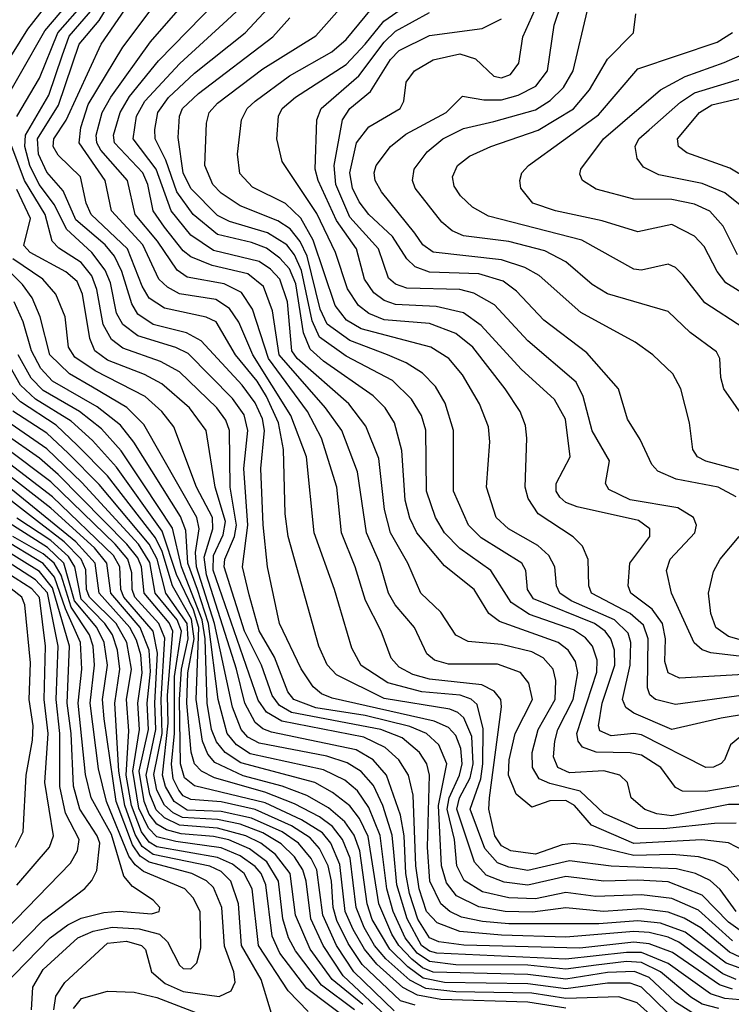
# Model space of a CAD drawing. Extents: x 997028 to 1115134, y 536408 to 618974.
# Tile 280 of 473: x 1017523 to 1019402, y 589160 to 591760. Entities that reach past the tile are written whole.
import ezdxf

# ---------------------------------------------------------------- set-up
doc = ezdxf.new("R2010")
doc.units = 0

msp = doc.modelspace()

# ---------------------------------------------------------------- linework, layer by layer
at = {"layer": '0CON10XD'}
for points in [[(1019425, 589354.7), (1019395, 589376.4), (1019325, 589447.6), (1019235, 589482.7), (1019155, 589487.8), (1019065, 589484.9), (1018965, 589496.8), (1018865, 589474.3), (1018802.6, 589482.6), (1018755, 589500.9), (1018723.6, 589535), (1018677.6, 589675), (1018684.6, 589705), (1018712.4, 589757.6), (1018720.2, 589795), (1018716.6, 589866.6), (1018695.9, 589915.9), (1018680.2, 589930.2), (1018658.7, 589938.7), (1018485, 589967.6), (1018359.7, 590029.7), (1018335, 590056.1), (1018312.8, 590105), (1018232.1, 590395), (1018224.2, 590455), (1018219.7, 590625), (1018206.5, 590695), (1018174.7, 590764.7), (1018149.8, 590805), (1018092.8, 590875), (1018041.5, 590961.5), (1018015, 590974.3), (1017905, 590997.6), (1017865, 591024), (1017846.2, 591056.2), (1017807.7, 591155), (1017711.9, 591245), (1017698.7, 591275), (1017683.4, 591345), (1017625, 591401.9), (1017611.2, 591425), (1017613.4, 591445), (1017645.7, 591494.3), (1017737.9, 591695), (1017862.9, 591877.1)], [(1019414.6, 589405), (1019373, 589463), (1019346.4, 589486.4), (1019307.3, 589505), (1019257.7, 589517.7), (1019085, 589524.7), (1018975, 589538.7), (1018865, 589512.9), (1018815, 589521.5), (1018785, 589533.7), (1018751.2, 589571.2), (1018712.2, 589675), (1018740.4, 589755), (1018746.2, 589795), (1018747, 589887), (1018731.1, 589951.1), (1018715.4, 589965.4), (1018686.3, 589976.3), (1018585, 589985.1), (1018495, 590008.5), (1018425, 590054.3), (1018400.3, 590100.3), (1018354, 590255), (1018300.9, 590405), (1018280.6, 590605), (1018238.9, 590715), (1018138.7, 590875), (1018101.3, 590961.3), (1018077.2, 590997.2), (1018040.6, 591020.6), (1017945, 591035.9), (1017913.4, 591053.4), (1017890.2, 591075), (1017847.9, 591165), (1017765.5, 591255), (1017748.7, 591335), (1017680, 591435), (1017684.8, 591474.8), (1017703.9, 591536.1), (1017795, 591687.3), (1017928.4, 591865)], [(1019452.4, 589452.4), (1019390.8, 589520.8), (1019357.4, 589537.4), (1019315, 589548.8), (1019245.6, 589555.6), (1019145, 589552.8), (1019035, 589578.9), (1018985, 589584.1), (1018955, 589580.8), (1018885, 589555.8), (1018819.6, 589565), (1018795, 589578.5), (1018777.3, 589605), (1018761.9, 589675), (1018763.9, 589705), (1018795.2, 589945), (1018793.3, 589965), (1018776.2, 589986.2), (1018742.9, 590002.9), (1018605, 590018.7), (1018560.9, 590030.9), (1018525, 590049.6), (1018503.7, 590073.7), (1018477.5, 590145), (1018435.9, 590225.9), (1018408.8, 590315), (1018372.4, 590405), (1018360.3, 590525), (1018320.1, 590655), (1018282.8, 590725), (1018180.3, 590865), (1018137.8, 590995), (1018109, 591039), (1018062.5, 591062.5), (1017965, 591079.9), (1017938.8, 591098.8), (1017887.3, 591175), (1017828.1, 591245), (1017807.8, 591335), (1017737.4, 591415), (1017726.7, 591435), (1017724.9, 591455.1), (1017740.9, 591515), (1017763.7, 591555), (1017868.4, 591701.6), (1018003.4, 591856.6)], [(1019415, 589637.6), (1019357.3, 589637.3), (1019223.3, 589623.3), (1019155, 589623.8), (1019065, 589663.2), (1019002.5, 589722.5), (1018922.5, 589742.5), (1018895.1, 589755.1), (1018877.4, 589785), (1018876.3, 589825), (1018891.9, 589885), (1018937.1, 589965), (1018938.8, 590015), (1018931.7, 590045), (1018905, 590074.4), (1018875, 590090.6), (1018795, 590109.9), (1018707.5, 590117.5), (1018674.3, 590134.3), (1018635.4, 590195), (1018582, 590245), (1018548.1, 590325), (1018501.9, 590405), (1018486.4, 590466.4), (1018471.4, 590601.4), (1018436.6, 590686.6), (1018392.1, 590745), (1018255.7, 590865), (1018241.7, 590885), (1018230.5, 591015), (1018209.6, 591075), (1018185, 591101.3), (1018155, 591120.9), (1018035, 591150.5), (1017975, 591191.2), (1017922.8, 591255), (1017883.4, 591365), (1017822.4, 591445), (1017831.7, 591505), (1017853.1, 591545), (1017945.6, 591644.4), (1018071.2, 591758.8), (1018195.2, 591875)], [(1017459.7, 591505), (1017589.2, 591730.8), (1017685, 591844.3)], [(1019435, 589564.8), (1019395, 589586.4), (1019324, 589594), (1019145, 589584.1), (1019033, 589633), (1018987.7, 589685), (1018965, 589697.7), (1018922.9, 589697.1), (1018875, 589680.4), (1018834.2, 589714.2), (1018813.5, 589765), (1018815.1, 589805), (1018831.1, 589875), (1018877.2, 589965), (1018867.8, 590007.8), (1018845, 590035.7), (1018785, 590057.8), (1018655, 590057.6), (1018618.6, 590068.6), (1018598.2, 590085), (1018565.2, 590155), (1018514.2, 590214.2), (1018496.9, 590245), (1018474.2, 590325), (1018438.9, 590405), (1018415.4, 590565.4), (1018373.5, 590675), (1018330.3, 590735), (1018208, 590875), (1018190.9, 590990.9), (1018166.7, 591055), (1018125, 591088.7), (1018031.1, 591111.1), (1017975, 591133.4), (1017955, 591149.5), (1017905, 591211.9), (1017875.4, 591255), (1017861.7, 591325), (1017848.3, 591355), (1017772.9, 591435), (1017770.6, 591455), (1017787.9, 591515), (1017813, 591557), (1017889.2, 591650.8), (1018081.3, 591848.7)], [(1017479.7, 591630.3), (1017544.4, 591735), (1017601.8, 591808.2)], [(1017515.8, 591504.2), (1017575, 591605.2), (1017624, 591725), (1017695, 591805.9)], [(1019445, 589687.2), (1019395, 589687.3), (1019245, 589657.8), (1019205, 589662.6), (1019173.8, 589673.8), (1019137.3, 589705), (1019127.5, 589745), (1019107.8, 589765), (1019065, 589775.8), (1018975, 589771.3), (1018944.4, 589785), (1018932.9, 589812.9), (1018935.7, 589855), (1018944.4, 589885), (1018984.3, 589965), (1018996.4, 590035), (1018991, 590065), (1018971.2, 590095), (1018945, 590115.5), (1018789.8, 590170.2), (1018761.6, 590191.6), (1018723, 590255), (1018645, 590317.6), (1018572, 590405), (1018553.4, 590443.4), (1018541, 590491), (1018532, 590622), (1018512.8, 590695), (1018487.8, 590735), (1018456.7, 590766.7), (1018325, 590857.7), (1018289.8, 590889.8), (1018272.7, 590932.7), (1018251.9, 591061.9), (1018235, 591102.2), (1018210.2, 591130.2), (1018175, 591156.2), (1018135, 591171.7), (1018045, 591192.4), (1017980.9, 591245), (1017937.5, 591305), (1017908.7, 591388.7), (1017880.4, 591445), (1017879.8, 591469.8), (1017887.7, 591515), (1017915.7, 591554.3), (1017985, 591618.2), (1018118.5, 591725), (1018202.9, 591817.1)], [(1019424.3, 589865), (1019400, 589845), (1019384.4, 589805), (1019375, 589795.6), (1019355, 589786.1), (1019335, 589785.3), (1019165, 589871.2), (1019145, 589874.9), (1019085, 589869), (1019055, 589882), (1019051.5, 589895), (1019060.9, 589955), (1019094.3, 590055), (1019093.5, 590095), (1019084.3, 590125), (1019069.2, 590145), (1019040.8, 590165), (1018880.1, 590230.1), (1018863.5, 590255), (1018859.6, 590305), (1018849, 590325), (1018741.9, 590391.9), (1018707.7, 590425), (1018668.7, 590515), (1018668.7, 590675), (1018646.8, 590746.8), (1018620.9, 590790.9), (1018586.6, 590826.6), (1018543.7, 590853.7), (1018494.6, 590875), (1018395, 590912.4), (1018335, 590956.2), (1018316.1, 590995), (1018281.8, 591135), (1018263.9, 591173.9), (1018237.5, 591207.5), (1018205, 591228.3), (1018105, 591268.1), (1018055, 591301.6), (1018032.7, 591325), (1018011.5, 591375), (1018016.6, 591486.6), (1018023.2, 591515), (1018045, 591539.6), (1018165, 591629.7), (1018305, 591717.6), (1018389, 591811)], [(1019435, 589976), (1019255, 589951.8), (1019201.8, 589965), (1019186.9, 589976.9), (1019181, 589995), (1019182.2, 590125), (1019170.6, 590160.6), (1019135, 590192), (1019033, 590245), (1019025.7, 590265), (1019024.3, 590334.3), (1019009.4, 590369.4), (1018984.4, 590394.4), (1018891.9, 590455), (1018865.7, 590495), (1018857.3, 590525), (1018862.4, 590655), (1018858.5, 590688.5), (1018844.3, 590725), (1018805.2, 590785), (1018719.4, 590895), (1018675, 590930.8), (1018605, 590957.8), (1018485, 590967.3), (1018445, 590983.8), (1018418, 591005), (1018388.9, 591048.9), (1018356.6, 591145), (1018307.6, 591247.6), (1018215.9, 591385), (1018202.1, 591445), (1018206.2, 591505), (1018215.7, 591525), (1018251.1, 591555), (1018385, 591641.3), (1018434.9, 591695.1), (1018484.3, 591755.7), (1018582.3, 591825)], [(1019491.7, 590551.7), (1019335, 590593.7), (1019313.1, 590605), (1019300.8, 590625), (1019291.5, 590695), (1019268.4, 590785), (1019247.5, 590825), (1019194.8, 590874.8), (1019148.2, 590908.2), (1019005, 590986.2), (1018894.6, 591084.6), (1018856.9, 591105), (1018795, 591125.9), (1018615, 591145.8), (1018587.2, 591165), (1018566.4, 591196.4), (1018478.1, 591305), (1018461.9, 591335), (1018459, 591355), (1018464.3, 591375), (1018501.8, 591425), (1018542.9, 591457.1), (1018648.7, 591515), (1018692.4, 591557.6), (1018748.4, 591548.4), (1018795, 591548.6), (1018839.4, 591560.6), (1018885.7, 591584.3), (1018916.5, 591625), (1018933.9, 591745), (1018955, 591807.7)], [(1019425, 589284.3), (1019397.2, 589297.2), (1019321.7, 589361.7), (1019277.3, 589387.3), (1019235, 589402.8), (1019165, 589411.7), (1019064.7, 589404.7), (1018965, 589414.3), (1018877.1, 589402.9), (1018805, 589404.6), (1018735, 589417.4), (1018676.1, 589446.1), (1018650.1, 589480.1), (1018637, 589525), (1018628.8, 589685), (1018650.5, 589795), (1018629.4, 589845), (1018597.3, 589875), (1018553.2, 589893.2), (1018435, 589922.3), (1018305, 589942.8), (1018246.7, 589965), (1018231.3, 589985), (1018196.2, 590076.2), (1018155, 590145.8), (1018128.8, 590241.2), (1018111.3, 590315), (1018125.8, 590425), (1018115.1, 590575), (1018125.8, 590675), (1018116.1, 590716.1), (1018085, 590759.5), (1017967.9, 590877.9), (1017935, 590894.1), (1017835.1, 590925.1), (1017794.9, 590954.9), (1017779, 590985), (1017762.7, 591065), (1017748.8, 591098.8), (1017713.8, 591145), (1017646.9, 591206.9), (1017615, 591270.8), (1017574.7, 591325), (1017549.7, 591375), (1017536.2, 591425), (1017538.4, 591455), (1017599.5, 591560.5), (1017635.2, 591664.8), (1017653.6, 591716.4), (1017721.2, 591795)], [(1019405, 589327.6), (1019315, 589407.9), (1019245, 589439.2), (1019165, 589449), (1019044.7, 589444.7), (1018965, 589454.9), (1018885, 589438.5), (1018815, 589440.7), (1018745, 589457.1), (1018696.4, 589486.4), (1018676.9, 589525), (1018671, 589595), (1018652.1, 589675), (1018656.9, 589705), (1018684.7, 589765), (1018691.4, 589795), (1018687.6, 589835), (1018675, 589869.8), (1018655, 589890.5), (1018617.5, 589907.5), (1018348.2, 589968.2), (1018319.5, 589979.5), (1018298, 589998), (1018265.8, 590045.8), (1018208.7, 590165), (1018177.1, 590315), (1018165.9, 590425.9), (1018159.7, 590575), (1018169.7, 590675), (1018164.2, 590705.8), (1018145, 590747.7), (1018110.8, 590795), (1018002, 590912), (1017963.2, 590933.2), (1017875, 590955.1), (1017835, 590982.5), (1017819.5, 591009.5), (1017792.4, 591095), (1017773.2, 591135), (1017748.8, 591165), (1017671.4, 591231.4), (1017637.8, 591307.8), (1017595, 591356.9), (1017572.5, 591405), (1017569.8, 591445), (1017625.8, 591534.2), (1017680.3, 591695), (1017732.6, 591757.4), (1017755, 591793.7)], [(1019445, 589926.5), (1019375, 589915.4), (1019245, 589885.5), (1019145, 589928.3), (1019123.3, 589943.3), (1019114.6, 589965), (1019135.3, 590055), (1019137, 590115), (1019129.7, 590139.7), (1019093.8, 590175), (1018979.4, 590225), (1018949.1, 590245), (1018940.6, 590265), (1018936.3, 590315), (1018920, 590345), (1018891.2, 590371.2), (1018813.6, 590415), (1018780.7, 590445), (1018755.7, 590525), (1018764.2, 590645), (1018761.2, 590685), (1018737.3, 590745), (1018691.8, 590821.8), (1018655.9, 590865), (1018608.5, 590895), (1018425, 590943.1), (1018386.3, 590966.3), (1018356.2, 591005), (1018297.8, 591177.8), (1018265, 591235.8), (1018225, 591274.5), (1018138, 591318), (1018103.9, 591353.9), (1018098, 591405), (1018108.6, 591495), (1018123.8, 591525), (1018144.8, 591545), (1018235, 591611.6), (1018347.4, 591675), (1018385, 591707.2), (1018451.7, 591788.3)], [(1019435, 590030.8), (1019265, 590021.1), (1019235.2, 590035), (1019226.6, 590065), (1019228.4, 590125), (1019220.7, 590165), (1019193, 590203), (1019137.1, 590245), (1019129.4, 590265), (1019134.2, 590325), (1019187.1, 590395), (1019187.3, 590415), (1019156.9, 590436.9), (1018995, 590473.2), (1018965.4, 590485), (1018949, 590499), (1018939.8, 590515), (1018939.8, 590535), (1018976.7, 590605), (1018964.4, 590705), (1018935, 590756.7), (1018847.2, 590837.2), (1018741.9, 590951.9), (1018695.3, 590985.3), (1018622.3, 591002.3), (1018515, 591007.5), (1018485, 591018.5), (1018458.1, 591038.1), (1018433.4, 591075), (1018412.3, 591155), (1018359.2, 591229.2), (1018310.7, 591335), (1018303.4, 591365), (1018307.5, 591495), (1018318.7, 591525), (1018418.5, 591611.5), (1018485, 591700.3), (1018515, 591729.9), (1018605, 591779.1)], [(1019415, 590500), (1019366.9, 590525), (1019256.5, 590546.5), (1019207.8, 590567.8), (1019192.5, 590585), (1019161.3, 590651.3), (1019127.5, 590705), (1019104.5, 590785), (1019020.5, 590880.5), (1018906.7, 590966.7), (1018835, 591043.3), (1018799.6, 591069.6), (1018735, 591088.8), (1018605, 591093.3), (1018567.2, 591107.2), (1018545, 591127.9), (1018507.5, 591187.5), (1018445, 591245.6), (1018419.1, 591279.1), (1018401.4, 591315), (1018394.5, 591355), (1018412.4, 591435), (1018445, 591477), (1018527.5, 591525), (1018537.3, 591545), (1018543.4, 591595), (1018565.3, 591625), (1018615, 591654.1), (1018685, 591669.9), (1018726.6, 591656.6), (1018775, 591611.1), (1018795, 591606.1), (1018818.7, 591615), (1018841.4, 591645), (1018851.4, 591715), (1018882.8, 591785)], [(1019474.1, 590654.1), (1019382, 590785), (1019374, 590815), (1019371.8, 590865), (1019363, 590883), (1019293.5, 590933.5), (1019235, 590989.6), (1019075, 591035.7), (1019035, 591060.2), (1018965, 591120.7), (1018909.6, 591149.6), (1018815, 591174.1), (1018695, 591188.7), (1018665, 591201.9), (1018637.5, 591225), (1018567.3, 591315), (1018560.2, 591335), (1018564.7, 591365), (1018599.3, 591410.7), (1018640, 591445), (1018695, 591472.2), (1018775, 591491), (1018885, 591521.6), (1018923.5, 591546.5), (1018958.9, 591581.1), (1018984.1, 591625), (1019022.7, 591785)], [(1019435.2, 590945.2), (1019332, 591012), (1019274.8, 591084.8), (1019255, 591105.3), (1019235, 591114.2), (1019165, 591098.8), (1019145, 591101.2), (1019007.2, 591177.2), (1018760.6, 591240.6), (1018718.8, 591265), (1018687.3, 591295), (1018670.1, 591320.1), (1018665.9, 591345), (1018679.3, 591375), (1018710.7, 591399.3), (1018766.9, 591425), (1018892.2, 591467.8), (1018985.3, 591524.7), (1019027.4, 591575), (1019075, 591655.3), (1019143.6, 591725), (1019150, 591775)], [(1019427.3, 589737.3), (1019335, 589721.9), (1019272.9, 589722.9), (1019255, 589732.2), (1019216.2, 589785), (1019165, 589817.7), (1019135, 589823.8), (1019045.5, 589825.5), (1019009.1, 589839.1), (1018997.3, 589855), (1018993.8, 589875), (1019047.1, 590037.1), (1019048.2, 590068.2), (1019035.8, 590105), (1019017.1, 590127.1), (1018985, 590148.7), (1018869.1, 590189.1), (1018820.9, 590220.9), (1018767.4, 590305), (1018685, 590363.7), (1018644.8, 590405), (1018620.9, 590445), (1018597.4, 590515), (1018595.5, 590675.5), (1018584.4, 590715), (1018557.3, 590757.3), (1018507.1, 590807.1), (1018385, 590871), (1018315, 590921.5), (1018294.9, 590964.9), (1018267.5, 591097.5), (1018248.8, 591138.8), (1018228.6, 591165), (1018176.9, 591196.9), (1018077.1, 591227.1), (1018045, 591242.9), (1017975, 591314.1), (1017954.5, 591355), (1017941.6, 591448.4), (1017945.2, 591505), (1017952.8, 591525), (1017994.8, 591565), (1018191.7, 591715), (1018236.3, 591765)], [(1019505, 590069.1), (1019348.2, 590088.2), (1019325, 590096.1), (1019304.1, 590114.1), (1019244.3, 590245), (1019230.7, 590305), (1019240.5, 590335), (1019305.3, 590405), (1019309.7, 590425), (1019302.5, 590445), (1019260.6, 590470.6), (1019135, 590492.1), (1019079, 590519), (1019070, 590535), (1019080, 590595), (1019035, 590673.8), (1019010.8, 590765), (1018992.4, 590802.4), (1018865, 590912), (1018776.5, 591006.5), (1018722.4, 591037.6), (1018685, 591047.5), (1018545, 591051), (1018515, 591061), (1018496.9, 591076.9), (1018470.1, 591155), (1018395, 591238.6), (1018357.8, 591325), (1018353.8, 591375), (1018375.8, 591495), (1018394.4, 591525), (1018449.5, 591570.5), (1018502.1, 591655), (1018525, 591678.8), (1018605, 591718.1), (1018743.8, 591736.2), (1018795, 591762.2)], [(1019499.7, 590995), (1019387.3, 591065), (1019364.3, 591095), (1019330.7, 591160.7), (1019305, 591187.9), (1019245, 591219), (1019155, 591199.3), (1019061.2, 591228.8), (1018937.5, 591255), (1018877.8, 591275), (1018846, 591315), (1018843.3, 591335), (1018849.3, 591355), (1018866.2, 591375), (1019051.7, 591508.3), (1019155, 591629.8), (1019365, 591700.2), (1019405, 591726.1)], [(1019418.8, 591138.8), (1019380.8, 591215), (1019345, 591254.4), (1019305, 591273), (1019245, 591285.4), (1019145, 591286.3), (1019045, 591312.4), (1019009.5, 591335), (1019002.2, 591352.2), (1019004.6, 591365), (1019064.8, 591445), (1019214.7, 591575), (1019280.3, 591609.7), (1019383.6, 591646.4), (1019493.8, 591695)], [(1019425, 591269.8), (1019385, 591302.2), (1019325, 591327.3), (1019210.3, 591350.3), (1019170.4, 591370.4), (1019153.4, 591393.4), (1019148.4, 591425), (1019157.6, 591445), (1019185, 591469.3), (1019268.2, 591541.8), (1019305, 591566.4), (1019545, 591640)], [(1019448.2, 591338.2), (1019397.9, 591367.9), (1019285, 591408), (1019262.8, 591425), (1019259.7, 591445), (1019317.6, 591515), (1019350.4, 591535), (1019661.9, 591608.1)], [(1018690, 589390), (1018658.7, 589405), (1018635.4, 589425.4), (1018605.9, 589485), (1018599.7, 589575), (1018605.3, 589765), (1018598.3, 589795), (1018579.1, 589825), (1018533, 589863), (1018476.3, 589885), (1018240.4, 589930.4), (1018208.7, 589948.7), (1018189.7, 589975), (1018161.5, 590055), (1018116.6, 590145), (1018062.6, 590315), (1018064.7, 590335), (1018090.5, 590395), (1018095.1, 590425), (1018078.6, 590525), (1018077.2, 590675), (1018067.7, 590702.3), (1018043.8, 590735), (1017945, 590830), (1017895, 590857.3), (1017795, 590892.1), (1017765, 590915.6), (1017743.4, 590955), (1017727, 591047), (1017713.7, 591083.7), (1017685, 591118.6), (1017626.4, 591156.4), (1017608.8, 591175), (1017590.6, 591245), (1017535.5, 591335.5), (1017502.3, 591425)], [(1019415, 589225.4), (1019379.8, 589239.8), (1019263.6, 589323.6), (1019235, 589337), (1019185, 589348.9), (1019145, 589351.7), (1018965, 589337), (1018795, 589341.9), (1018685, 589351.6), (1018625, 589374.6), (1018597.6, 589405), (1018578.2, 589465), (1018569.3, 589525), (1018561.6, 589711.6), (1018549.7, 589765), (1018524.5, 589805), (1018488, 589838), (1018431.8, 589865), (1018215, 589907.1), (1018175, 589931.5), (1018153.1, 589963.1), (1018034, 590306), (1018034.8, 590345), (1018060.4, 590399.6), (1018066, 590435), (1018039.3, 590525), (1018015, 590675.4), (1017971.3, 590735), (1017898.4, 590798.4), (1017852.8, 590822.8), (1017755, 590860.3), (1017721.4, 590885), (1017708.1, 590918.1), (1017689.2, 591035), (1017675, 591068.3), (1017645, 591094), (1017550.9, 591145), (1017533.9, 591163.9), (1017551.2, 591235), (1017515, 591311.1)], [(1019405, 589199.4), (1019370.9, 589210.9), (1019246.8, 589296.8), (1019185, 589319.6), (1019145, 589324.1), (1019002.3, 589307.7), (1018695.5, 589315.5), (1018630, 589325), (1018605, 589335.4), (1018574.5, 589384.5), (1018552.6, 589452.6), (1018542.2, 589505), (1018538, 589605), (1018528.8, 589658.8), (1018491.9, 589765), (1018456.2, 589805), (1018411.5, 589831.5), (1018188.2, 589878.2), (1018165, 589886.9), (1018145, 589903.8), (1018117.7, 589955), (1018095.2, 590045), (1018016.2, 590293.8), (1018009.8, 590340.2), (1018032.7, 590415), (1018031.8, 590445), (1017989.5, 590525), (1017929.8, 590685), (1017898.1, 590725), (1017854.3, 590765), (1017722.1, 590832.1), (1017668.4, 590868.4), (1017652.3, 590895), (1017643, 590975), (1017618.7, 591035), (1017584.1, 591075), (1017505, 591128.4)], [(1019425, 589171.6), (1019385.1, 589175.1), (1019347, 589187), (1019235, 589267.4), (1019165, 589296.4), (1019125, 589296.9), (1018965, 589278.5), (1018624.6, 589295), (1018605, 589300.1), (1018583.8, 589315), (1018545.9, 589385), (1018518.9, 589475), (1018511.1, 589561.1), (1018506.7, 589606.7), (1018482.1, 589685), (1018457.2, 589737.2), (1018424.8, 589774.8), (1018387.3, 589797.3), (1018334, 589815), (1018155, 589849.2), (1018125.5, 589865), (1018107.4, 589885), (1018084.5, 589944.5), (1018037.1, 590165), (1017990.2, 590315), (1017987.4, 590352.6), (1017996.9, 590415), (1017990.7, 590445), (1017851.1, 590691.1), (1017805.8, 590735.8), (1017715, 590789.4), (1017654.8, 590825), (1017602.6, 590875), (1017576.8, 590975), (1017556.3, 591025), (1017530.6, 591060.6), (1017465, 591123.5)], [(1019369, 589149), (1019325, 589160.4), (1019295, 589178.4), (1019214.9, 589245), (1019165, 589269.9), (1019125, 589272.5), (1019045, 589263.4), (1018965, 589252.2), (1018865, 589262.6), (1018675, 589264.3), (1018605, 589272.8), (1018572.3, 589295), (1018540.5, 589335), (1018508.9, 589405), (1018492.5, 589465), (1018475, 589605.8), (1018445, 589679.6), (1018415, 589723.6), (1018381.4, 589751.4), (1018325, 589779.2), (1018131.5, 589821.5), (1018095.3, 589845.3), (1018070.7, 589875), (1018046.7, 589965), (1018021.7, 590165), (1017992.6, 590255), (1017967.2, 590325), (1017961.3, 590411.3), (1017948, 590448), (1017824.6, 590644.6), (1017788.9, 590688.9), (1017727.5, 590737.5), (1017609.5, 590805), (1017579, 590839), (1017554.3, 590885), (1017532.1, 590962.1), (1017508.5, 591015)], [(1019235, 589136.4), (1019165, 589204.7), (1019135, 589215.1), (1019075, 589215.5), (1018965, 589200.3), (1018865, 589213.6), (1018645, 589217.4), (1018588.7, 589228.7), (1018548.3, 589258.3), (1018500.2, 589305), (1018454, 589384), (1018440.7, 589425), (1018421.3, 589565), (1018406.2, 589606.2), (1018381.7, 589641.7), (1018338.2, 589678.2), (1018281.3, 589711.3), (1018216.1, 589736.1), (1018113.2, 589763.2), (1018038.6, 589798.6), (1018020.1, 589820.1), (1018005.6, 589855), (1017989.2, 589965), (1017996, 590155), (1017981.5, 590201.5), (1017937, 590295), (1017899.3, 590409.3), (1017778.4, 590578.4), (1017715, 590648.2), (1017659.3, 590699.3), (1017565, 590757.8), (1017525.3, 590795), (1017474.2, 590885)], [(1019298.2, 589138.2), (1019255, 589164.9), (1019185, 589230.5), (1019146.4, 589246.4), (1019075, 589243.8), (1018965, 589226.1), (1018865, 589238), (1018615, 589244.6), (1018586.2, 589256.2), (1018558.6, 589278.6), (1018523.8, 589315), (1018505.7, 589345), (1018471.7, 589425), (1018442.8, 589602.8), (1018419.9, 589649.9), (1018395, 589683.4), (1018349.3, 589719.3), (1018302.5, 589745), (1018107.3, 589797.3), (1018065.7, 589825), (1018042.8, 589852.8), (1018029.7, 589885), (1018018.4, 589955), (1018012.8, 590125), (1018005.2, 590175), (1017949.9, 590315), (1017926.7, 590416.7), (1017851.1, 590531.1), (1017791.3, 590621.3), (1017739.4, 590679.4), (1017680.8, 590725), (1017585, 590780.3), (1017553.1, 590813.1), (1017519.2, 590875)], [(1019206, 589116), (1019153.3, 589163.3), (1019105, 589179.5), (1018965, 589174.8), (1018875, 589188.7), (1018675, 589192.8), (1018595, 589201.2), (1018553.6, 589223.6), (1018489.6, 589279.6), (1018459.8, 589315), (1018432.4, 589362.4), (1018411.2, 589415), (1018395.4, 589545.4), (1018375.6, 589595), (1018348.9, 589628.9), (1018315, 589654.4), (1018248.7, 589688.7), (1018170.3, 589720.3), (1018037.5, 589757.5), (1018003, 589775), (1017984.4, 589794.4), (1017975.6, 589825.6), (1017964, 589955), (1017967.1, 590035), (1017983.5, 590125), (1017976.5, 590176.5), (1017926.5, 590265), (1017899.3, 590355), (1017881.3, 590391.3), (1017754.9, 590555), (1017675.7, 590635.7), (1017619.4, 590689.4), (1017525, 590750.5), (1017483.3, 590795)], [(1018965, 589149.4), (1018865, 589165.2), (1018635, 589172.7), (1018573.5, 589183.5), (1018534.3, 589204.3), (1018465.7, 589265.7), (1018433.6, 589305), (1018403.2, 589356.8), (1018382.7, 589405), (1018368.6, 589528.6), (1018344.8, 589584.8), (1018322.4, 589612.4), (1018267.2, 589647.2), (1018171.6, 589691.6), (1017985, 589737), (1017957.8, 589757.8), (1017947.4, 589795), (1017944.6, 589965), (1017950, 590045), (1017967.9, 590125), (1017965, 590165), (1017909.2, 590245), (1017885.8, 590335), (1017865, 590374.9), (1017732.6, 590532.6), (1017650.9, 590615), (1017595, 590668), (1017505, 590726.3)], [(1018567.5, 589157.5), (1018528.8, 589168.8), (1018427.5, 589265), (1018390.3, 589320.3), (1018360.6, 589380.6), (1018350.8, 589415), (1018346.6, 589485), (1018337.8, 589525), (1018315, 589571.4), (1018289.6, 589599.6), (1018240.9, 589630.9), (1018145, 589674.4), (1018055, 589694.3), (1017975, 589700.4), (1017955, 589710.4), (1017942.8, 589725), (1017927.9, 589755), (1017923.4, 589793.4), (1017931.6, 589875), (1017931.9, 590025), (1017950.5, 590145), (1017939.2, 590175), (1017880.6, 590245), (1017866.5, 590326.5), (1017836.4, 590375), (1017687.3, 590537.3), (1017595, 590626.4), (1017489.2, 590699.2)], [(1018512, 589142), (1018405.7, 589245), (1018359.6, 589315), (1018323.8, 589395), (1018307.4, 589515), (1018292.3, 589545), (1018259.2, 589585), (1018216.2, 589615), (1018135, 589651.5), (1018055, 589669), (1017965, 589672.6), (1017930.9, 589695), (1017907.9, 589735), (1017899.8, 589765), (1017915, 589902.5), (1017913, 589975), (1017927.6, 590145), (1017917.4, 590167.4), (1017851.7, 590245), (1017844.9, 590315), (1017835, 590338.3), (1017806.2, 590375), (1017625, 590559.1), (1017575, 590602.3), (1017485, 590665.1)], [(1018505, 589114.7), (1018377, 589235), (1018324.3, 589315), (1018291.5, 589385), (1018279.4, 589485), (1018270.4, 589515), (1018248.7, 589548.7), (1018213.2, 589583.2), (1018165, 589612.9), (1018105, 589635), (1018045, 589647.3), (1017952.8, 589652.8), (1017927.8, 589665), (1017905, 589685.6), (1017885.3, 589725.3), (1017876.8, 589766.8), (1017899, 589875), (1017896.9, 589965), (1017906.2, 590126.2), (1017890.7, 590165), (1017827.3, 590235), (1017820.1, 590255), (1017819, 590299), (1017808.1, 590335), (1017774.9, 590374.9), (1017605, 590539.8), (1017485, 590629.8)], [(1018428.9, 589158.9), (1018347.7, 589225), (1018290.3, 589305), (1018251.5, 589395), (1018236.8, 589505), (1018198.7, 589555), (1018160.1, 589585), (1018119.8, 589605), (1018045, 589624.8), (1017945, 589632.8), (1017905, 589651.8), (1017883.4, 589673.4), (1017866.2, 589715), (1017856.9, 589765), (1017882.7, 589885), (1017879.6, 589955), (1017887.3, 590087.3), (1017875.1, 590145), (1017798, 590235), (1017790.4, 590255), (1017787.2, 590315), (1017770.9, 590345), (1017609.7, 590499.7), (1017485, 590595.7)], [(1018407.1, 589145), (1018320.3, 589210.3), (1018250.9, 589300.9), (1018232.4, 589335), (1018217.8, 589385), (1018206.2, 589485), (1018176, 589536), (1018129.9, 589569.9), (1018075, 589593.6), (1018035, 589603.1), (1017949.5, 589609.5), (1017910.3, 589620.3), (1017885.2, 589635.2), (1017865, 589662.2), (1017851.8, 589695), (1017838.7, 589775), (1017863.1, 589885), (1017859.2, 589955), (1017868.2, 590038.2), (1017865.2, 590095), (1017841.4, 590155), (1017763.3, 590245), (1017753.2, 590325), (1017720.1, 590365), (1017605, 590469.8), (1017473.1, 590573.1)], [(1018285, 589140.7), (1018231.6, 589195), (1018154, 589315), (1018136.5, 589465), (1018115.4, 589505.4), (1018085, 589529.7), (1018045, 589547.7), (1017885, 589575.7), (1017865, 589588.2), (1017845, 589614.9), (1017818.2, 589685), (1017804.5, 589765), (1017811.5, 589881.5), (1017805.2, 589964.8), (1017818.6, 590045), (1017805.7, 590115), (1017777.4, 590165), (1017707.5, 590235), (1017699.8, 590255), (1017697.4, 590307.4), (1017685.1, 590335), (1017640.7, 590380.7), (1017567.1, 590437.1), (1017443.6, 590533.6)], [(1018395.9, 589115), (1018281.2, 589201.2), (1018210.3, 589295), (1018189.9, 589339.9), (1018172.9, 589475), (1018160.5, 589505), (1018145, 589523.7), (1018105, 589551.4), (1018055, 589572.7), (1017935, 589589.2), (1017885, 589602.3), (1017863, 589625), (1017838, 589678), (1017821.3, 589775), (1017839.3, 589885), (1017834.5, 589955), (1017846, 590035), (1017842.5, 590082.5), (1017831.6, 590121.6), (1017813.5, 590155), (1017732.8, 590245), (1017722.1, 590325), (1017670.9, 590380.9), (1017465, 590547.8)], [(1017613, 589145), (1017618.8, 589181.2), (1017642.4, 589217.6), (1017755, 589321.1), (1017805, 589326), (1017844.6, 589315), (1017855.4, 589304.6), (1017870.8, 589245), (1017907, 589215), (1017955, 589193.6), (1018049.5, 589180.5), (1018081.5, 589195), (1018092.2, 589217.8), (1018088.4, 589245), (1018063.4, 589313.4), (1018056.6, 589415), (1018035, 589468.4), (1018016.1, 589486.1), (1017977.3, 589505), (1017864.8, 589534.8), (1017841.2, 589551.2), (1017820.6, 589580.6), (1017777.9, 589695), (1017746.4, 589913.6), (1017741.9, 589965), (1017754.7, 590055), (1017745.7, 590115), (1017726.3, 590155), (1017668, 590225), (1017639.1, 590325), (1017596.2, 590366.2), (1017485, 590437.2)], [(1018187.6, 589135), (1018160.7, 589225), (1018109.1, 589315), (1018101.1, 589425), (1018080.7, 589485), (1018055, 589510.3), (1018025, 589524.4), (1017875, 589555.4), (1017846.8, 589576.8), (1017828, 589608), (1017800.3, 589685), (1017785.1, 589774.9), (1017773.8, 589955), (1017787.1, 590045), (1017781.3, 590095), (1017768, 590135), (1017748.1, 590165), (1017685, 590229.2), (1017668.8, 590315), (1017652, 590342), (1017605, 590384.6), (1017515, 590443.7)], [(1017512, 589575), (1017532, 589615), (1017539.7, 589765), (1017557, 589857), (1017558.2, 589895), (1017548.4, 589965), (1017551.1, 590061.1), (1017536.5, 590215), (1017528.6, 590235), (1017315, 590401.6)], [(1017476.7, 589205), (1017603.8, 589335), (1017650.5, 589369.5), (1017685, 589386.9), (1017745, 589401.9), (1017785.6, 589405.6), (1017871.2, 589398.8), (1017891.1, 589405), (1017892.7, 589415), (1017875, 589434.6), (1017820.6, 589470.6), (1017798.3, 589498.3), (1017765, 589608.4), (1017711.3, 589705), (1017696.7, 589766.7), (1017677.8, 589955), (1017686.8, 590045), (1017683.5, 590115), (1017643.8, 590203.8), (1017615, 590287.3), (1017585, 590323.7), (1017475, 590390.3)], [(1017554.5, 589145), (1017557.3, 589205), (1017585, 589251.7), (1017676.1, 589335), (1017717.3, 589352.7), (1017766.8, 589363.2), (1017838.7, 589358.7), (1017892.4, 589345), (1017913.6, 589325), (1017945, 589262.9), (1017955, 589254.3), (1017975, 589253.1), (1017990.6, 589269.4), (1018001.6, 589308.4), (1017999.7, 589405), (1017981.1, 589441.1), (1017959, 589465), (1017850.3, 589510.3), (1017827.7, 589527.7), (1017811, 589551), (1017752.5, 589695), (1017731.5, 589781.5), (1017709.1, 589955), (1017720.8, 590055), (1017716.7, 590105), (1017707.7, 590135), (1017658.8, 590208.8), (1017632.5, 590292.5), (1017614.3, 590324.3), (1017585, 590349.3), (1017505.2, 590395.2)], [(1019435, 590119.3), (1019395, 590130.6), (1019361, 590155), (1019348, 590192), (1019342.1, 590245), (1019355, 590302.5), (1019372.7, 590335), (1019422.4, 590395)], [(1017505, 589300.3), (1017585, 589381.5), (1017695, 589465.3), (1017713.8, 589486.2), (1017726.8, 589513.2), (1017734.9, 589585), (1017727.9, 589605), (1017682.2, 589675), (1017665.4, 589735.4), (1017658.8, 589875), (1017648.6, 589955), (1017654.5, 590105), (1017609.5, 590259.5), (1017575, 590303), (1017475, 590364.8)], [(1017485, 589354.8), (1017657.4, 589532.6), (1017675.4, 589564.6), (1017679.6, 589595), (1017644.3, 589664.3), (1017629, 589735), (1017629.3, 589875), (1017619.6, 589965), (1017624.5, 590105), (1017596.2, 590246.2), (1017565, 590280.7), (1017475, 590338.6)], [(1017515.3, 589474.7), (1017601.9, 589575), (1017612.3, 589605), (1017589.1, 589745), (1017598.5, 589875), (1017587.6, 589965), (1017591, 590105), (1017575, 590234.3), (1017555, 590257), (1017488.9, 590298.9)], [(1020623.6, 588975), (1020592.5, 589245), (1020556, 589346), (1020518.2, 589425), (1020489.2, 589469.2), (1020449.2, 589509.2), (1020409.2, 589529.2), (1020365, 589539.9), (1020218, 589518), (1020135, 589489.1), (1019945, 589392), (1019795, 589333.2), (1019705, 589308.5), (1019534.5, 589285.5), (1019435, 589251.9), (1019388.6, 589268.6), (1019280.1, 589350.1), (1019215, 589373.8), (1019155, 589380.4), (1019052, 589372), (1018815, 589372), (1018745, 589378), (1018690, 589390)], [(1017665, 589148.9), (1017685.9, 589175), (1017755, 589194.6), (1017825, 589192.1), (1017885, 589177.2), (1018045, 589116.2)]]:
    msp.add_lwpolyline(points, dxfattribs=at)

doc.saveas('drawing.dxf')
